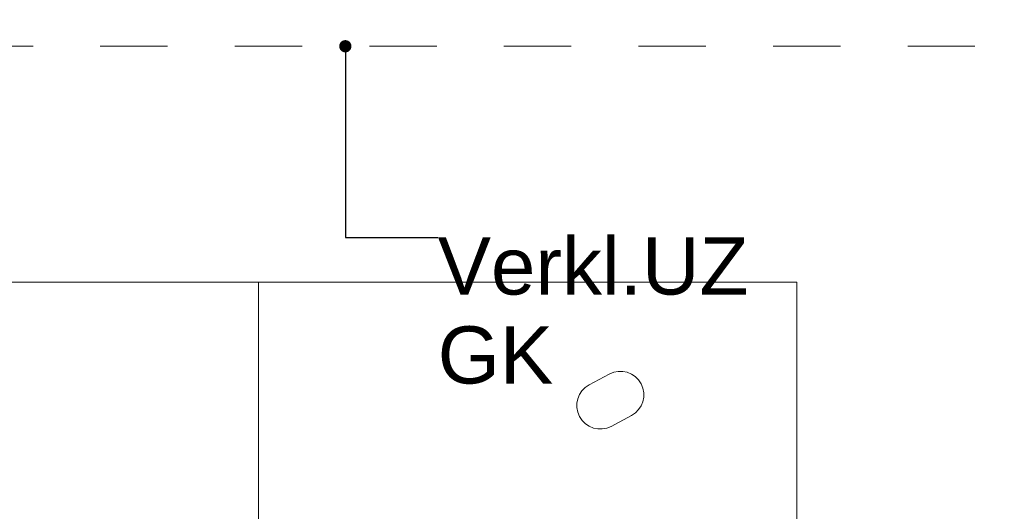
# Model space of a CAD drawing. Header units: metres. Extents: x -4 to 99, y -11 to 17.
# Tile 276 of 656: x 19.985 to 21.449, y 12.259 to 12.99. Entities that reach past the tile are written whole.
import ezdxf

# ---------------------------------------------------------------- set-up
doc = ezdxf.new("R2010")
doc.units = ezdxf.units.M
doc.header["$MEASUREMENT"] = 0
doc.linetypes.add('Untersicht', pattern=[0.1, 0.075, -0.025])
doc.linetypes.add('Wipeout_Contour', pattern=[1, 0, -1])
for name, color, linetype in [('152 - Bemaßung_ Beschriftung.Ausbau', 7, 'Continuous'), ('701 - Einrichtung.Möbel', 7, 'Continuous'), ('Neubau_152 - Bemaßung_ Beschriftung.Ausbau', 7, 'Continuous'), ('Neubau_653 - Abdeckung.TB Verkofferung', 7, 'Continuous')]:
    doc.layers.add(name, color=color, linetype=linetype)
doc.styles.add('ERSTELLTER_STIL_2', font='txt')
doc.dimstyles.new('ERSTELLTER_STIL__2', dxfattribs={"dimtxt": 0.1, "dimasz": 0.0532, "dimexe": 0.18, "dimexo": 0.0625, "dimgap": 0, "dimtad": 1, "dimtih": 1, "dimtoh": 1, "dimzin": 0, "dimdsep": 46, "dimtxsty": 'ERSTELLTER_STIL_2', "dimblk": 'ARROWHEAD_2', "dimblk1": 'ARROWHEAD_2', "dimblk2": 'ARROWHEAD_2', "dimcen": 0.09, "dimse1": 1, "dimse2": 1, "dimclrd": 7, "dimclre": 7, "dimclrt": 7, "dimazin": 0, "dimtfac": 1, "dimtdec": 4, "dimtmove": 0, "dimatfit": 3, "dimfxl": 1, "dimtolj": 1, "dimtzin": 0, "dimarcsym": 0})
doc.dimstyles.new('ERSTELLTER_STIL__6', dxfattribs={"dimtxt": 0.18, "dimasz": 0.03648, "dimexe": 0.18, "dimexo": 0.0625, "dimgap": 0, "dimtad": 0, "dimtih": 1, "dimtoh": 1, "dimdec": 4, "dimzin": 0, "dimdsep": 46, "dimcen": 0.09, "dimadec": 0, "dimazin": 0, "dimtfac": 1, "dimtdec": 4, "dimtmove": 0, "dimatfit": 3, "dimldrblk": 'ARROWHEAD_11', "dimfxl": 1, "dimtolj": 1, "dimtzin": 0, "dimarcsym": 0})

# ---------------------------------------------------------------- blocks, each defined once
blk = doc.blocks.new('ARROWHEAD_11')
at = {"color": 0, "linetype": 'Continuous', "lineweight": 0}
blk.add_line((0, 0), (-1, 0), dxfattribs=at)
at = {"color": 0, "linetype": 'Continuous', "lineweight": 0, "const_width": 0.25, "flags": 128}
blk.add_lwpolyline([(-0.125, 0, 1), (0.125, 0, 1)], format="xyb", close=True, dxfattribs=at)
blk = doc.blocks.new('*D273')
at = {"layer": '152 - Bemaßung_ Beschriftung.Ausbau', "color": 7, "linetype": 'Continuous', "lineweight": 5}
for p, q in [((18.6, 15.3025), (18.6, 15.4075)), ((25.65, 15.3025), (25.65, 15.4075)), ((18.6202, 15.39), (18.5798, 15.32)), ((25.6702, 15.39), (25.6298, 15.32)), ((18.48, 15.355), (18.6, 15.355)), ((18.6, 15.355), (25.65, 15.355))]:
    blk.add_line(p, q, dxfattribs=at)
at = {"layer": '152 - Bemaßung_ Beschriftung.Ausbau', "color": 7, "lineweight": 5, "char_height": 0.1, "attachment_point": 7, "style": 'ERSTELLTER_STIL_2'}
for s, insert in [('\\A1;{\\pql;\\fArial|b0|i0|c0|p38;7,05}', (21.9161, 15.375)), ('\\A1;{\\pql;\\fArial|b0|i0|c0|p38;17}', (25.478, 15.375))]:
    blk.add_mtext(s, dxfattribs=dict(at, insert=insert))
blk = doc.blocks.new('ARROWHEAD_2')
at = {"color": 0, "linetype": 'Continuous', "lineweight": 0}
for p, q in [((-0.378, -0.655), (0.378, 0.655)), ((0, 0), (-1, 0))]:
    blk.add_line(p, q, dxfattribs=at)

msp = doc.modelspace()

# ---------------------------------------------------------------- linework, layer by layer
at = {"layer": 'Neubau_653 - Abdeckung.TB Verkofferung', "color": 1, "linetype": 'Untersicht', "lineweight": 9}
msp.add_line((18.905, 12.9505), (21.6855, 12.9505), dxfattribs=at)

# ---------------------------------------------------------------- leaders
at = {"layer": 'Neubau_152 - Bemaßung_ Beschriftung.Ausbau', "color": 1, "linetype": 'Continuous', "lineweight": 13, "annotation_type": 0, "has_hookline": 1, "hookline_direction": 0, "text_width": 0.458}
msp.add_leader([(20.4692, 12.9505), (20.4692, 12.6664), (20.6065, 12.6664)], dimstyle='ERSTELLTER_STIL__6', dxfattribs=at)

# ---------------------------------------------------------------- wipeouts: each hides what was drawn before it
at = {"color": 254, "linetype": 'Wipeout_Contour', "lineweight": 0, "ltscale": 95.469057}
msp.add_wipeout([(20.34, 11), (21.14, 11), (21.14, 12.6), (20.34, 12.6)], dxfattribs=at).dxf.layer = '701 - Einrichtung.Möbel'

# ---------------------------------------------------------------- next in the draw order: linework, layer by layer
at = {"layer": '701 - Einrichtung.Möbel', "color": 7, "linetype": 'Continuous', "lineweight": 5, "flags": 128}
msp.add_lwpolyline([(20.34, 11), (20.34, 12.6), (21.14, 12.6), (21.14, 11)], close=True, dxfattribs=at)
msp.add_lwpolyline([(20.8465, 12.4553), (20.8315, 12.4473, 0.994302), (20.8644, 12.3855), (20.8944, 12.4015, 1), (20.8615, 12.4633)], format="xyb", close=True, dxfattribs=at)

# ---------------------------------------------------------------- next in the draw order: texts
at = {"layer": 'Neubau_152 - Bemaßung_ Beschriftung.Ausbau', "color": 1, "linetype": 'Continuous', "lineweight": 13, "insert": (20.6065, 12.6664), "char_height": 0.085, "attachment_point": 1, "line_spacing_factor": 0.933036, "style": 'ERSTELLTER_STIL_2'}
msp.add_mtext('\\A1;{\\pql;\\fArial|b0|i0|c0|p38;Verkl.U\\fArial|b0|i0|c0|p38;Z\\P\\pql;\\fArial|b0|i0|c0|p38;GK}', dxfattribs=at)

# ---------------------------------------------------------------- next in the draw order: wipeouts: each hides what was drawn before it
at = {"color": 254, "linetype": 'Wipeout_Contour', "lineweight": 0, "ltscale": 92.700376}
msp.add_wipeout([(20.34, 12.6), (19.54, 12.6), (19.54, 11), (20.34, 11)], dxfattribs=at).dxf.layer = '701 - Einrichtung.Möbel'

# ---------------------------------------------------------------- next in the draw order: linework, layer by layer
at = {"layer": '701 - Einrichtung.Möbel', "color": 7, "linetype": 'Continuous', "lineweight": 5, "flags": 128}
msp.add_lwpolyline([(20.34, 12.6), (20.34, 11), (19.54, 11), (19.54, 12.6)], close=True, dxfattribs=at)

# ---------------------------------------------------------------- next in the draw order: dimensions: what is measured, and where the dimension line sits
at = {"layer": '152 - Bemaßung_ Beschriftung.Ausbau', "color": 7, "linetype": 'Continuous', "lineweight": 5}
dim = msp.add_linear_dim(base=(25.65, 15.355), p1=(18.6, 10.75), p2=(25.65, 10.75), dimstyle='ERSTELLTER_STIL__2', dxfattribs=at)
dim.commit()
dim.dimension.update_dxf_attribs({"geometry": '*D273', "text_midpoint": (22.046, 15.425), "dimtype": 160})

doc.saveas('drawing.dxf')
